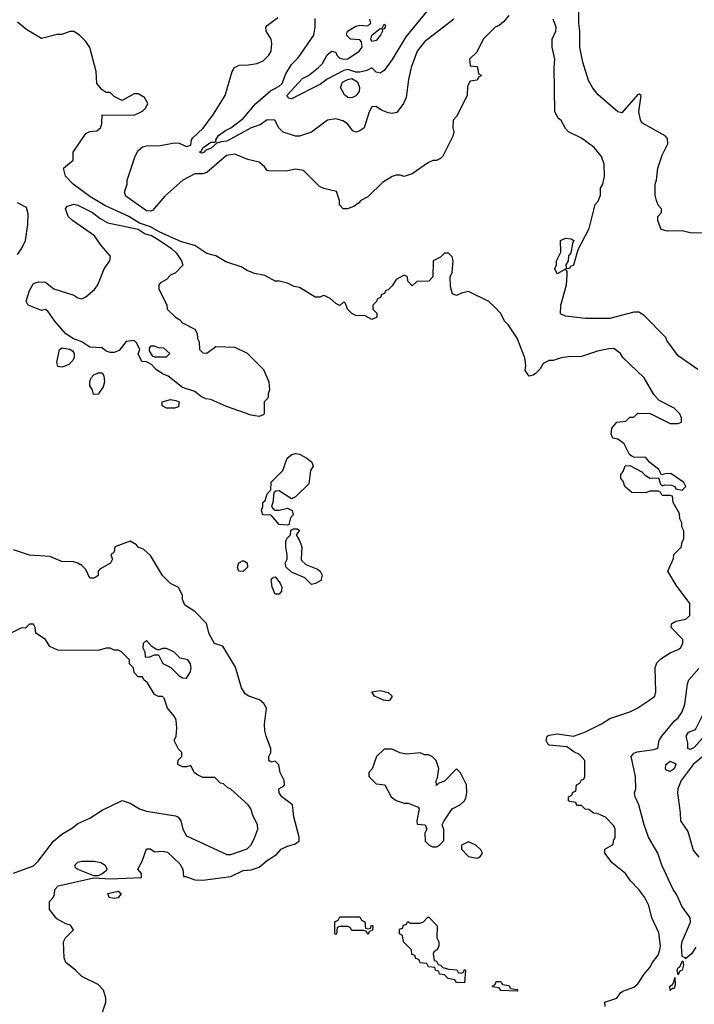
# Model space of a CAD drawing. Header units: inches. Extents: x 2348341 to 2479810, y 460419 to 613669.
# Tile 309 of 656: x 2362941 to 2366290, y 564020 to 568907. Entities that reach past the tile are written whole.
import ezdxf

# ---------------------------------------------------------------- set-up
doc = ezdxf.new("R2010")
doc.units = ezdxf.units.IN
doc.header["$MEASUREMENT"] = 0
doc.layers.add('C3566', color=7, linetype='Continuous')

msp = doc.modelspace()

# ---------------------------------------------------------------- linework, layer by layer
at = {"layer": 'C3566', "color": 2}
for points, elevation in [([(2366330, 567848), (2366270, 567848.7), (2366230, 567858), (2366156.4, 567856.4), (2366125.2, 567865.2), (2366108.7, 567910), (2366108.7, 567930), (2366128, 567950), (2366127.3, 567967.3), (2366110, 567986), (2366102, 568010), (2366096.4, 568036.4), (2366095.3, 568090), (2366102, 568110), (2366108.7, 568170), (2366130, 568234), (2366158, 568290), (2366156.4, 568316.4), (2366146, 568330), (2366030, 568395.3), (2366022.7, 568410), (2366015.1, 568450), (2366026, 568530), (2366016.4, 568536.4), (2366010, 568535.3), (2365930, 568444), (2365910, 568448.7), (2365813.6, 568533.6), (2365786.3, 568566.3), (2365765.6, 568605.6), (2365736.5, 568696.5), (2365721.2, 568770), (2365722.7, 568850), (2365717.2, 568890), (2365717.2, 568970)], 94), ([(2365370, 568928), (2365343.6, 568896.4), (2365322, 568878), (2365302, 568870), (2365242, 568810), (2365210, 568746), (2365174, 568710), (2365178, 568678), (2365210, 568674), (2365214, 568670), (2365218, 568638), (2365234, 568630), (2365218, 568622), (2365212.7, 568607.3), (2365178, 568602), (2365163.6, 568576.4), (2365162, 568530), (2365110, 568426), (2365092.7, 568407.3), (2365091.3, 568370), (2365096, 568350), (2365090.8, 568329.2), (2365042, 568230), (2365030, 568218), (2365010, 568208), (2364992.7, 568207.3), (2364970, 568198), (2364890, 568142), (2364850, 568128.7), (2364830, 568135.3), (2364810, 568135.3), (2364790, 568128), (2364742, 568098), (2364670, 568028), (2364634, 568010), (2364623.6, 567996.4), (2364599.8, 567980.2), (2364567.3, 567967.3), (2364547.3, 567967.3), (2364528.4, 567988.4), (2364528, 568010), (2364514, 568054), (2364451.1, 568068.9), (2364430, 568079), (2364350, 568159), (2364310, 568164), (2364264.5, 568155.5), (2364176.4, 568156.4), (2364170, 568158), (2364156.5, 568176.5), (2364130, 568199), (2364073.6, 568213.6), (2364010, 568239), (2363967.9, 568232.1), (2363870, 568148), (2363850, 568142), (2363810, 568142), (2363750.7, 568110), (2363661.6, 568030), (2363599.9, 567960.1), (2363590, 567956.2), (2363570, 567958.4), (2363468.7, 568030), (2363462, 568050), (2363474, 568090), (2363475.3, 568110), (2363514, 568230), (2363530, 568258), (2363550, 568276), (2363578, 568282), (2363630, 568280.7), (2363710, 568294.9), (2363733.2, 568293.2), (2363770, 568278), (2363790, 568284.7), (2363794, 568310), (2363800.2, 568319.8), (2363851.8, 568368.2), (2363902.5, 568437.5), (2363961.2, 568530), (2363995.3, 568650), (2364008, 568670), (2364030, 568681), (2364077.5, 568682.5), (2364118, 568690), (2364150, 568702.8), (2364177.2, 568730), (2364189.3, 568750.7), (2364192.7, 568790), (2364189, 568810), (2364164, 568850), (2364162.7, 568870), (2364170, 568877.3), (2364223.1, 568916.9)], 98), ([(2365096, 568910), (2364950, 568796), (2364914, 568750), (2364884.9, 568670), (2364870.8, 568610), (2364859.8, 568520.2), (2364846, 568490), (2364814, 568446), (2364790, 568441.2), (2364770, 568445.2), (2364738, 568458), (2364710, 568476), (2364690, 568474), (2364676, 568450), (2364651.3, 568370), (2364630, 568355.3), (2364610, 568348), (2364594.6, 568354.6), (2364568, 568390), (2364544.7, 568404.7), (2364510, 568414), (2364470, 568408.7), (2364390, 568348.7), (2364330, 568329), (2364310, 568329), (2364249.1, 568349.1), (2364228, 568370), (2364208.4, 568408.4), (2364170, 568409.3), (2364134.4, 568385.6), (2364090, 568369.7), (2363970, 568304.6), (2363939.5, 568300.5), (2363930, 568295.1), (2363922.8, 568297.2), (2363891.7, 568268.3), (2363862.4, 568257.6), (2363859.1, 568250), (2363843.6, 568243.6), (2363834, 568250), (2363844.4, 568255.6), (2363850, 568270.3), (2363890, 568299.5), (2363910, 568298), (2363917.2, 568302.8), (2363915.1, 568310), (2363928.3, 568331.7), (2363962.7, 568357.3), (2363989.6, 568370), (2364050, 568415.5), (2364111.2, 568488.8), (2364187, 568553), (2364230, 568576.3), (2364243.7, 568590), (2364262, 568638), (2364290, 568684.7), (2364323.3, 568716.7), (2364400.7, 568830), (2364407.3, 568870), (2364407.3, 568912.7)], 94), ([(2364964.7, 568950), (2364858, 568822), (2364790.4, 568709.6), (2364750, 568655.3), (2364730, 568642), (2364710, 568646), (2364690, 568668), (2364665.2, 568654.8), (2364630, 568646.6), (2364610, 568646), (2364570, 568659.7), (2364550, 568654.7), (2364468, 568612), (2364433.8, 568586.2), (2364290, 568513.6), (2364277, 568517), (2364267, 568530), (2364345, 568615), (2364374.5, 568630), (2364424.5, 568670), (2364443.7, 568690), (2364467.2, 568732.8), (2364490, 568751), (2364510, 568744.7), (2364514.9, 568730), (2364530, 568714.9), (2364550, 568710.3), (2364570, 568713.2), (2364626.6, 568750), (2364640.9, 568770), (2364637.6, 568797.6), (2364630, 568807.3), (2364584, 568810), (2364564, 568830), (2364569.2, 568850), (2364610, 568874), (2364630, 568878.8), (2364670, 568876), (2364684, 568890), (2364679, 568910)], 90), ([(2366308, 567170), (2366210, 567238), (2366154.6, 567314.6), (2366148, 567330), (2366040.4, 567440.4), (2366014.6, 567454.6), (2365990, 567455.3), (2365870, 567424), (2365750, 567424), (2365650, 567435.3), (2365626.3, 567446.3), (2365627, 567490), (2365655.1, 567590), (2365659.3, 567639.3), (2365659, 567659), (2365650, 567668), (2365610, 567646), (2365598, 567670), (2365606, 567690), (2365606, 567710), (2365627.3, 567752.7), (2365626, 567810), (2365650, 567822), (2365679.6, 567819.6), (2365691.3, 567811.3), (2365684.7, 567795.3), (2365678, 567750), (2365666, 567734), (2365664.7, 567710), (2365652, 567690), (2365654, 567674), (2365670, 567672), (2365677.2, 567682.8), (2365692.7, 567690), (2365714.2, 567765.8), (2365769, 567870), (2365798, 567990), (2365813.6, 568006.4), (2365824, 568036), (2365825.2, 568070), (2365835.3, 568090), (2365844, 568130), (2365842.7, 568190), (2365830, 568228), (2365792.9, 568272.9), (2365730, 568318), (2365666, 568350), (2365650, 568366), (2365630, 568406), (2365616.4, 568416.4), (2365598, 568450), (2365594, 568670), (2365597.2, 568710), (2365585.2, 568770), (2365585.2, 568810), (2365602.7, 568850), (2365605.2, 568870), (2365589, 568910)], 98), ([(2365848.4, 564008.4), (2365846, 564030), (2365906, 564050), (2365923.1, 564076.9), (2365934.6, 564085.4), (2365990, 564104.7), (2366010, 564122), (2366042, 564170), (2366070, 564202), (2366084, 564230), (2366110, 564264.7), (2366119.3, 564290), (2366122.7, 564310), (2366114.2, 564374.2), (2366079, 564450), (2366064, 564510), (2366044, 564550), (2366015.3, 564590), (2365972.9, 564632.9), (2365949.1, 564669.1), (2365882.7, 564722.7), (2365846, 564770), (2365846, 564790), (2365887.3, 564812.7), (2365888.4, 564831.6), (2365898, 564850), (2365898, 564890), (2365890, 564906), (2365850, 564948), (2365807.3, 564967.3), (2365790, 564968), (2365767.3, 564987.3), (2365748.4, 564988.4), (2365730, 565006), (2365707.3, 565007.3), (2365702, 565022), (2365670, 565026), (2365666, 565030), (2365666, 565050), (2365682, 565058), (2365687.3, 565072.7), (2365702, 565078), (2365706, 565110), (2365722, 565118), (2365730, 565134), (2365742, 565138), (2365746, 565150), (2365746, 565230), (2365720.4, 565260.4), (2365692.7, 565272.7), (2365657.2, 565297.2), (2365570, 565306), (2365564, 565310), (2365555.3, 565330), (2365559, 565350), (2365570, 565356.3), (2365610, 565363), (2365690, 565351.3), (2365746, 565370), (2365830, 565412), (2365870, 565438), (2365970, 565471.3), (2366010, 565491.3), (2366070, 565531.3), (2366094, 565550), (2366099, 565570), (2366095.3, 565690), (2366104.7, 565715.3), (2366124.7, 565735.3), (2366170, 565764.7), (2366210, 565781), (2366222, 565790), (2366234, 565810), (2366232.7, 565830), (2366175.3, 565890), (2366176.4, 565903.6), (2366178, 565910), (2366198, 565922), (2366248.9, 565931.1), (2366268, 565950), (2366268.4, 566008.4), (2366200.2, 566100.2), (2366158, 566170), (2366187.3, 566232.7), (2366188.4, 566251.6), (2366226, 566290), (2366228.4, 566311.6), (2366238, 566330), (2366238, 566370), (2366228, 566390), (2366228, 566410), (2366218, 566430), (2366216.4, 566456.4), (2366186, 566510), (2366182, 566542), (2366170, 566546), (2366130, 566546), (2366122, 566562), (2366110, 566566), (2366070, 566566), (2366050, 566558), (2365980.4, 566560.4), (2365946, 566590), (2365936.4, 566616.4), (2365926, 566630), (2365926, 566650), (2365936.4, 566663.6), (2365947.3, 566692.7), (2365970, 566694), (2366030, 566662), (2366045.4, 566645.4), (2366070, 566632), (2366112.7, 566632.7), (2366122, 566602), (2366130, 566594), (2366142, 566598), (2366176.9, 566596.9), (2366194, 566590), (2366198, 566578), (2366230, 566572), (2366248, 566590), (2366239, 566610), (2366174, 566654), (2366146.8, 566653.2), (2366127.3, 566647.3), (2366114.8, 566674.8), (2366069.2, 566709.2), (2366050, 566734), (2365990, 566735.3), (2365980.2, 566740.2), (2365969, 566749), (2365942, 566802), (2365910, 566824), (2365886, 566830), (2365878, 566850), (2365880.4, 566879.6), (2365906, 566910), (2365950, 566914), (2365970, 566934), (2365990, 566934), (2366010, 566954), (2366071.6, 566951.6), (2366170, 566902), (2366210, 566902), (2366226, 566910), (2366226, 566930), (2366218, 566950), (2366190, 566978), (2366116.4, 567016.4), (2366090, 567046), (2366042, 567130), (2365935.3, 567230), (2365924, 567250), (2365890, 567274), (2365866.4, 567273.6), (2365810, 567260.9), (2365730, 567235.3), (2365666.4, 567233.6), (2365630, 567228.7), (2365590, 567215.3), (2365570, 567215.3), (2365539.6, 567200.4), (2365525.4, 567174.6), (2365502, 567150), (2365490, 567142), (2365470, 567138), (2365450, 567166), (2365454, 567190), (2365449, 567229), (2365410, 567326), (2365368, 567390), (2365349.1, 567409.1), (2365328, 567450), (2365300.4, 567480.4), (2365270, 567508), (2365170, 567558), (2365134, 567550), (2365110, 567538), (2365090, 567546), (2365080.2, 567580.2), (2365078, 567630), (2365087.3, 567652.7), (2365093.2, 567710), (2365088, 567730), (2365070, 567748), (2365050, 567748), (2365030, 567728), (2364994, 567710), (2364992, 567630), (2364971.6, 567608.4), (2364912.7, 567607.3), (2364890, 567586), (2364868.4, 567608.4), (2364866, 567630), (2364850, 567638), (2364810, 567618), (2364790, 567586), (2364770, 567566), (2364758, 567562), (2364752.7, 567547.3), (2364738, 567542), (2364732.7, 567527.3), (2364718, 567522), (2364712.7, 567507.3), (2364694, 567490), (2364694, 567470), (2364714, 567450), (2364714, 567430), (2364690, 567418), (2364656.4, 567436.4), (2364610, 567438), (2364590, 567448), (2364568, 567470), (2364558, 567498), (2364550, 567506), (2364530, 567488), (2364510, 567498), (2364483.1, 567523.1), (2364456.4, 567536.4), (2364450, 567538), (2364430.8, 567529.2), (2364408, 567530), (2364330, 567577.2), (2364303.2, 567583.2), (2364270, 567599), (2364229.2, 567609.2), (2364210, 567609.3), (2364157.5, 567637.5), (2364106.3, 567646.3), (2364070, 567661.2), (2364040.7, 567680.7), (2363965.3, 567705.3), (2363915.2, 567735.2), (2363870, 567746), (2363810, 567786.6), (2363744.2, 567804.2), (2363633.8, 567853.8), (2363590, 567879.1), (2363536, 567896), (2363483.7, 567930), (2363364.5, 567984.5), (2363288.6, 568028.6), (2363206.6, 568090), (2363169.2, 568130), (2363158, 568170), (2363206, 568210), (2363206, 568250), (2363270, 568342), (2363288.7, 568351.3), (2363324.7, 568355.3), (2363342, 568370), (2363348.7, 568390), (2363350, 568434), (2363510, 568432), (2363550, 568452), (2363568, 568470), (2363578, 568490), (2363560.4, 568520.4), (2363530, 568538), (2363510, 568538), (2363450, 568506), (2363410, 568526), (2363390, 568546), (2363370, 568546), (2363350, 568558), (2363324, 568590), (2363321.2, 568650), (2363288.9, 568768.9), (2363270, 568798), (2363238, 568830), (2363210, 568848), (2363190, 568848), (2363150, 568834), (2363126.4, 568833.6), (2363050, 568814), (2362976.6, 568856.6), (2362930, 568894)], 102), ([(2362930, 567741), (2362949.3, 567770), (2362969.2, 567810), (2362981.2, 567890), (2362983.1, 567943.1), (2362974.6, 567974.6), (2362930, 567998)], 106), ([(2363342, 563950), (2363368, 564030), (2363368, 564050), (2363358, 564090), (2363330, 564118), (2363250, 564158), (2363218, 564190), (2363170, 564228), (2363162, 564250), (2363158, 564330), (2363168, 564350), (2363208, 564390), (2363193.6, 564413.6), (2363170, 564419), (2363124.8, 564444.8), (2363088.7, 564490), (2363088.7, 564530), (2363108, 564550), (2363114.6, 564565.4), (2363115.3, 564590), (2363132.5, 564607.5), (2363310, 564648.4), (2363390, 564642.4), (2363546, 564650), (2363546, 564670), (2363528, 564690), (2363549.4, 564730.6), (2363570, 564792), (2363590, 564791.3), (2363610, 564776), (2363650, 564780.7), (2363675.5, 564775.5), (2363736.7, 564716.7), (2363751, 564690), (2363754, 564654), (2363766, 564654), (2363810, 564638), (2363850, 564636), (2363990, 564654), (2364050, 564684), (2364090, 564687.3), (2364130, 564700.7), (2364170, 564734), (2364216.6, 564763.4), (2364239, 564790), (2364270, 564804.9), (2364306, 564814), (2364328.7, 564830), (2364329.2, 564850), (2364302, 564950), (2364295.3, 565010), (2364242, 565050), (2364228.7, 565070), (2364228, 565090), (2364250, 565102), (2364255.3, 565110), (2364254, 565130), (2364234, 565170), (2364228, 565208), (2364210, 565226), (2364190, 565222), (2364178, 565230), (2364178, 565250), (2364188.7, 565270), (2364188.7, 565290), (2364164, 565350), (2364158, 565378), (2364157.2, 565410), (2364166, 565490), (2364153.6, 565513.6), (2364131.9, 565531.9), (2364078, 565550), (2364060.9, 565560.9), (2364042, 565590), (2364012.9, 565692.9), (2363950, 565798), (2363908.7, 565810), (2363882, 565858), (2363868.7, 565910), (2363810, 565968.7), (2363761.2, 566001.2), (2363749, 566029), (2363749, 566050), (2363730, 566088), (2363690, 566108.7), (2363650, 566148.7), (2363590, 566248), (2363558, 566278), (2363529.1, 566289.1), (2363520.4, 566300.4), (2363490, 566318), (2363414, 566290), (2363410, 566266), (2363394, 566250), (2363402, 566230), (2363392, 566210), (2363339.8, 566180.2), (2363331.3, 566170), (2363330, 566148), (2363319.8, 566140.2), (2363310, 566135.3), (2363290, 566135.3), (2363270, 566178), (2363250, 566198), (2363230, 566208.7), (2363210, 566215.3), (2363150, 566218), (2363090, 566242), (2362990, 566248.7), (2362910, 566275.3)], 106), ([(2362910, 564670.4), (2363010, 564707.7), (2363032.7, 564730), (2363109.7, 564830.3), (2363150, 564864), (2363203.9, 564896.1), (2363230, 564917.3), (2363290, 564944), (2363350, 564982.8), (2363450, 565031), (2363490, 565018.8), (2363536, 564990), (2363570, 564978.4), (2363715.2, 564955.2), (2363728.1, 564948.1), (2363740.7, 564930), (2363750.7, 564890), (2363770, 564856), (2363970, 564762.8), (2363990, 564764), (2364070, 564791.3), (2364090, 564812), (2364108.7, 564850), (2364124, 564890), (2364122, 564910), (2364098, 564958), (2364088.7, 564990), (2364075.3, 565010), (2363990, 565088), (2363974.6, 565094.6), (2363953.6, 565113.6), (2363938, 565118), (2363910, 565146), (2363850, 565146), (2363820.2, 565160.2), (2363808, 565170), (2363790, 565206), (2363770, 565198), (2363750, 565198), (2363726, 565210), (2363728.4, 565231.6), (2363746, 565250), (2363746, 565270), (2363730, 565286), (2363708, 565330), (2363718, 565350), (2363722, 565390), (2363717.2, 565430), (2363710, 565448), (2363675.3, 565490), (2363659, 565539), (2363650, 565548), (2363630, 565548), (2363610, 565558), (2363575.5, 565615.5), (2363558, 565630), (2363550, 565646), (2363530, 565646), (2363510, 565666), (2363506, 565690), (2363486, 565710), (2363486, 565730), (2363446, 565770), (2363430, 565778), (2363410, 565778), (2363390, 565788), (2363370, 565788), (2363330, 565775.3), (2363130, 565778), (2363090, 565795.3), (2363068.7, 565830), (2363022, 565862), (2363018, 565890), (2363010, 565906), (2362990, 565906), (2362970, 565886), (2362950, 565888), (2362874, 565850)], 110), ([(2366297.1, 564302.9), (2366276.3, 564270), (2366246, 564246), (2366246, 564250), (2366230, 564258), (2366226.3, 564310), (2366230, 564331.3), (2366271.6, 564428.4), (2366269.3, 564450), (2366227.8, 564507.8), (2366203.2, 564563.2), (2366185.2, 564590), (2366129, 564710), (2366108.7, 564770), (2366062.7, 564850), (2366040.9, 564910), (2366015.1, 565010), (2365996, 565050), (2365993.2, 565070), (2365999.3, 565090), (2365998, 565150), (2365977.2, 565250), (2365990, 565266), (2366007, 565273), (2366090, 565284.7), (2366108.4, 565291.6), (2366115.3, 565330), (2366128.7, 565350), (2366192.3, 565427.7), (2366210, 565441), (2366230, 565471.3), (2366243.7, 565510), (2366257, 565610), (2366263.7, 565630), (2366312.6, 565687.4)], 98), ([(2366342, 565258), (2366283.8, 565210), (2366224.4, 565130), (2366208.2, 565090), (2366206, 565070), (2366220.7, 564970), (2366221.6, 564930), (2366257.4, 564877.4), (2366284.8, 564784.8), (2366313.4, 564750)], 98)]:
    msp.add_lwpolyline(points, dxfattribs=dict(at, elevation=elevation))
for points, elevation in [([(2364690, 568798), (2364684.7, 568810), (2364689.8, 568830), (2364730, 568863), (2364738.6, 568861.4), (2364750, 568884.7), (2364757.3, 568877.3), (2364756.3, 568870), (2364750, 568861.2), (2364741.4, 568858.6), (2364743, 568850), (2364732.9, 568830), (2364710, 568804)], 86), ([(2364590, 568519.1), (2364570, 568521.1), (2364553, 568533), (2364533, 568570), (2364543.3, 568596.7), (2364569.6, 568610.4), (2364590, 568614), (2364618, 568598), (2364628.8, 568570), (2364625.7, 568550), (2364610, 568528)], 90), ([(2363870, 567252), (2363915.3, 567284.7), (2364010, 567282), (2364070.9, 567250.9), (2364150.7, 567170.7), (2364178, 567110), (2364182, 567070), (2364174, 567050), (2364174, 567030), (2364154, 567010), (2364154, 566950), (2364150, 566946), (2364130, 566938), (2364090, 566944), (2363967.3, 566987.3), (2363890, 567022), (2363865.6, 567025.6), (2363838.4, 567038.4), (2363810, 567061.2), (2363750, 567081.2), (2363678, 567138), (2363649.3, 567149.3), (2363618, 567170), (2363595.3, 567195.3), (2363570, 567208), (2363548, 567210), (2363529.1, 567249.1), (2363538, 567270), (2363522, 567302), (2363510, 567314), (2363470, 567309), (2363434.4, 567265.6), (2363410, 567255.3), (2363390, 567255.3), (2363370, 567262), (2363350, 567278), (2363290, 567281.2), (2363250, 567308), (2363204.7, 567324.7), (2363169.3, 567349.3), (2363115.3, 567410), (2363080.4, 567460.4), (2363070, 567468), (2363050, 567464), (2362984, 567490), (2362973.2, 567510), (2362990, 567562), (2363010, 567598), (2363034.6, 567605.4), (2363070, 567604.7), (2363111.1, 567571.1), (2363210, 567538.8), (2363230, 567526), (2363250, 567521), (2363270, 567530.8), (2363313.1, 567566.9), (2363329.7, 567590.3), (2363361, 567670), (2363388, 567710), (2363392.4, 567732.4), (2363345.6, 567785.6), (2363313.2, 567833.2), (2363204, 567910), (2363182, 567930), (2363168.7, 567970), (2363179, 567981), (2363209.6, 567990.4), (2363230, 567985.5), (2363302.8, 567950), (2363340.5, 567920.5), (2363378.5, 567898.5), (2363530, 567866.4), (2363564.1, 567844.1), (2363595.4, 567835.4), (2363620.8, 567820.8), (2363692.9, 567772.9), (2363717.3, 567750), (2363744.7, 567710), (2363751.6, 567688.4), (2363714, 567650), (2363690, 567638), (2363670, 567618), (2363639.6, 567600.4), (2363632, 567590), (2363632, 567570), (2363671.6, 567491.6), (2363674, 567470), (2363714, 567430), (2363736.9, 567416.9), (2363750, 567402), (2363811.1, 567371.1), (2363822, 567350), (2363823.6, 567323.6), (2363832.7, 567307.3), (2363834, 567270), (2363850, 567254)], 102), ([(2363150, 567182), (2363130, 567186), (2363124.7, 567204.7), (2363138, 567270), (2363150, 567278), (2363190, 567272), (2363203.6, 567263.6), (2363212, 567250), (2363212, 567230), (2363205.4, 567214.6), (2363185.4, 567194.6), (2363170, 567188.7)], 102), ([(2363610, 567286), (2363590, 567286), (2363583.6, 567276.4), (2363583.6, 567263.6), (2363598, 567238), (2363610, 567234), (2363670, 567234), (2363686, 567250), (2363656.4, 567276.4), (2363630, 567278)], 102), ([(2363307.3, 567047.3), (2363302, 567070), (2363289.3, 567089.3), (2363289.3, 567110.7), (2363295.3, 567130), (2363310, 567144.7), (2363330, 567154), (2363350, 567154), (2363359.6, 567139.6), (2363362, 567110), (2363355.3, 567084.7), (2363330, 567048)], 102), ([(2363670, 566978), (2363648, 566990), (2363648, 567010), (2363690, 567022), (2363716.9, 567016.9), (2363732, 567010), (2363730, 566986), (2363710, 566978)], 102), ([(2364290, 566528), (2364230, 566568), (2364212.7, 566567.3), (2364202, 566558), (2364198, 566510), (2364192, 566490), (2364199.6, 566479.6), (2364210, 566472), (2364230, 566472), (2364270, 566482), (2364294, 566470), (2364298, 566450), (2364286, 566434), (2364278, 566402), (2364270, 566398), (2364230, 566402), (2364190, 566448), (2364148.7, 566448.7), (2364142, 566470), (2364148.7, 566490), (2364148.7, 566510), (2364159, 566521), (2364170, 566554), (2364187.3, 566572.7), (2364189.1, 566610.9), (2364248, 566670), (2364269.3, 566730.7), (2364292, 566748), (2364310, 566754), (2364330, 566750.7), (2364366.8, 566730), (2364391.3, 566710), (2364398, 566690), (2364384, 566670), (2364377.3, 566602.7), (2364310, 566538)], 102), ([(2364390, 566104), (2364357.2, 566137.2), (2364290, 566165.2), (2364264, 566190), (2364259, 566210), (2364268.7, 566230), (2364268.7, 566250), (2364262, 566290), (2364263.1, 566316.9), (2364268, 566332), (2364286, 566350), (2364287.3, 566372.7), (2364300.4, 566379.6), (2364319.6, 566379.6), (2364330.9, 566370.9), (2364314, 566350), (2364330, 566322), (2364341, 566290), (2364338, 566230), (2364341, 566221), (2364362, 566202), (2364419.8, 566179.8), (2364432, 566170), (2364442, 566150), (2364436, 566124), (2364410, 566108)], 102), ([(2364050, 566168.7), (2364028.9, 566168.9), (2364022, 566190), (2364029.2, 566210.8), (2364050, 566222), (2364071, 566211), (2364072, 566190)], 102), ([(2364210, 566055.3), (2364194, 566090), (2364189, 566130), (2364200.4, 566139.6), (2364210, 566142), (2364234.8, 566110), (2364242.8, 566090), (2364241, 566070), (2364230, 566055.3)], 102), ([(2363570, 565826), (2363554, 565810), (2363552, 565790), (2363562, 565770), (2363564.7, 565744.7), (2363583.6, 565743.6), (2363610, 565754), (2363630, 565754), (2363651.6, 565711.6), (2363691.3, 565691.3), (2363732, 565650), (2363750, 565641), (2363770, 565638), (2363789, 565670), (2363792, 565690), (2363789, 565710), (2363775.3, 565730), (2363738, 565738), (2363706, 565770), (2363670, 565786), (2363650, 565786), (2363630, 565778), (2363620.4, 565780.4), (2363596.4, 565796.4)], 110), ([(2366270, 565284), (2366258, 565290), (2366258, 565318), (2366249.3, 565350), (2366262, 565370), (2366296.6, 565383.4), (2366339.3, 565470), (2366367, 565510), (2366373.2, 565550), (2366369.6, 565610), (2366395.3, 565644.7), (2366398.7, 565661.3), (2366394, 565710), (2366410, 565728), (2366428.5, 565731.5), (2366481.2, 565721.2), (2366496.5, 565710), (2366490.3, 565690), (2366435.2, 565644.8), (2366419.9, 565620.1), (2366410.3, 565570), (2366417.3, 565490), (2366330, 565339), (2366290, 565294)], 94), ([(2364770, 565526), (2364748, 565530), (2364702, 565550), (2364689.2, 565570), (2364730, 565577.1), (2364770, 565566.8), (2364790.6, 565550), (2364778, 565530)], 102), ([(2364790, 565286), (2364750, 565286), (2364712, 565250), (2364691.6, 565188.4), (2364674, 565170), (2364674, 565150), (2364710, 565114), (2364754, 565110), (2364784.7, 565050), (2364810, 565031.3), (2364850, 565018), (2364870, 565018), (2364918.8, 564998.8), (2364924.7, 564990), (2364912, 564930), (2364914, 564914), (2364954, 564910), (2364962, 564890), (2364952, 564870), (2364954, 564830), (2364974, 564810), (2364990, 564802), (2365010, 564802), (2365026, 564810), (2365047.3, 564832.7), (2365047.3, 564887.3), (2365038, 564910), (2365048, 564930), (2365088, 564990), (2365130, 565011.3), (2365148.7, 565030), (2365155.5, 565044.5), (2365161.2, 565070), (2365159, 565110), (2365130, 565168), (2365110, 565188), (2365050, 565128), (2365022, 565118), (2365010, 565106), (2365009.1, 565130.9), (2365015.3, 565144.7), (2365022, 565190), (2365008, 565230), (2364990, 565248), (2364970, 565258), (2364950, 565258), (2364930, 565268), (2364862, 565262), (2364828.4, 565268.4)], 106), ([(2366170, 565175.3), (2366150, 565182), (2366146.6, 565190), (2366149.5, 565210), (2366170, 565226), (2366195.3, 565215.3), (2366198, 565210), (2366190, 565189.2)], 94), ([(2365170, 564826), (2365134, 564810), (2365134, 564790), (2365170, 564754), (2365210, 564744.7), (2365226, 564750), (2365238, 564770), (2365230, 564786), (2365206, 564810)], 106), ([(2363310, 564658), (2363226, 564690), (2363218, 564698), (2363215.3, 564710), (2363230, 564724.7), (2363250, 564731), (2363310, 564731), (2363343.5, 564723.5), (2363364.7, 564710), (2363374, 564690), (2363370, 564682), (2363350, 564668), (2363330, 564658)], 106), ([(2363410, 564545.2), (2363386, 564550), (2363378, 564570), (2363430, 564581), (2363444.7, 564570), (2363430, 564548.7)], 102), ([(2364670, 564394), (2364682, 564398), (2364687.3, 564412.7), (2364694, 564410), (2364692.7, 564387.3), (2364678, 564382), (2364670, 564366), (2364662, 564382), (2364650, 564386), (2364590, 564386), (2364582, 564402), (2364570, 564406), (2364530, 564406), (2364518, 564402), (2364514, 564370), (2364510, 564366), (2364506, 564370), (2364506, 564430), (2364522, 564438), (2364530, 564454), (2364630, 564454), (2364638, 564438), (2364654, 564430), (2364658, 564398)], 102), ([(2365130, 564174), (2365142, 564178), (2365150, 564192), (2365154, 564190), (2365150, 564126), (2365110, 564128), (2365102, 564142), (2365068.4, 564148.4), (2365050, 564166), (2365026, 564170), (2365022, 564182), (2365006, 564190), (2365002, 564202), (2364970, 564206), (2364962, 564222), (2364930, 564226), (2364922, 564242), (2364907.3, 564247.3), (2364902, 564262), (2364887.3, 564267.3), (2364886, 564290), (2364846, 564330), (2364842, 564362), (2364826, 564370), (2364827.3, 564392.7), (2364842, 564398), (2364847.3, 564412.7), (2364862, 564418), (2364868.4, 564431.6), (2364882, 564422), (2364930, 564422), (2364946, 564430), (2364967.3, 564452.7), (2364972.7, 564452.7), (2365014, 564410), (2365012, 564350), (2365022, 564330), (2365022, 564310), (2365014, 564290), (2364998, 564282), (2364994, 564270), (2364998, 564238), (2365010, 564234), (2365018, 564218), (2365030, 564214), (2365042, 564202), (2365070, 564194), (2365111.6, 564191.6), (2365118, 564178)], 102), ([(2366210, 564166), (2366205.2, 564190), (2366210, 564202), (2366216.4, 564203.6), (2366224, 564216), (2366230, 564234), (2366234, 564234), (2366236, 564216), (2366230.7, 564190), (2366216.9, 564183.1)], 98), ([(2365410, 564086), (2365330, 564088), (2365322, 564102), (2365290, 564106), (2365286, 564110), (2365302, 564118), (2365307.3, 564132.7), (2365330, 564134), (2365338, 564118), (2365370, 564114), (2365378, 564098), (2365410, 564094), (2365414, 564090)], 102), ([(2366170, 564088.7), (2366169.5, 564110), (2366182, 564118), (2366188.7, 564130), (2366192.7, 564152.7), (2366194.4, 564114.4), (2366190, 564098), (2366182, 564098)], 98)]:
    msp.add_lwpolyline(points, close=True, dxfattribs=dict(at, elevation=elevation))

doc.saveas('drawing.dxf')
